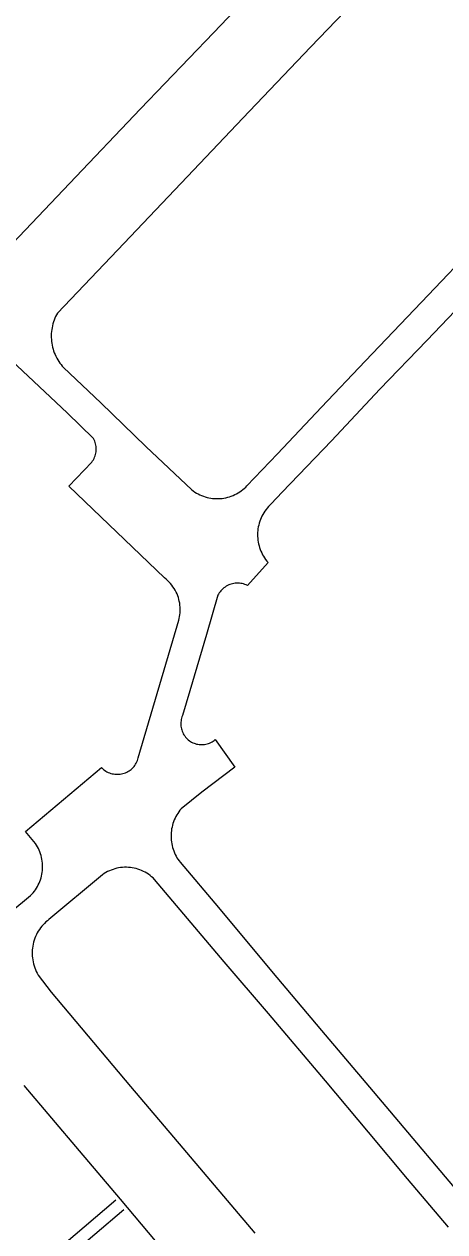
# Model space of a CAD drawing. Extents: x 3683613 to 3738215, y 469626 to 495384.
# Drawn here: x 3693268 to 3694281, y 482916 to 485823 of the extents above; entities that cross this region are included whole.
import ezdxf

# ---------------------------------------------------------------- set-up
doc = ezdxf.new("R2010")
doc.units = 0
doc.layers.add('V-ROAD-CNTR', color=7, linetype='Continuous')
doc.layers.add('V-RUNW-EDGE', color=7, linetype='Continuous')

msp = doc.modelspace()

# ---------------------------------------------------------------- linework, layer by layer
at = {"layer": 'V-ROAD-CNTR'}
for points in [[(3693488.6, 482991.9), (3693069.2, 482635)], [(3693508.1, 482969.1), (3693088.6, 482612.1)]]:
    msp.add_lwpolyline(points, dxfattribs=at)
at = {"layer": 'V-RUNW-EDGE'}
for points in [[(3693209.2, 485263.7), (3693377.2, 485439.9), (3693548.3, 485619.5), (3693723.4, 485802.3), (3693842.4, 485927.2), (3693991.4, 486083.2), (3694147.3, 486246.5), (3694207, 486309.4), (3694298.5, 486406), (3694442, 486556.8), (3694601.6, 486724), (3694752.7, 486880.6), (3694930.8, 487069.5), (3694954.6, 487096.4), (3695168.1, 487319.2), (3695456, 487622.3), (3695658.4, 487834.3), (3695928.2, 488117), (3696187.3, 488389.8)], [(3694101.8, 485918.5), (3693957.2, 485768), (3693794.6, 485597.2), (3693645.6, 485440.7), (3693492.4, 485278.9), (3693348.3, 485127.8), (3693346, 485123.6), (3693343.9, 485119.4), (3693341.9, 485115.1), (3693340.2, 485110.7), (3693338.6, 485106.2), (3693337.3, 485101.7), (3693336.1, 485097.1), (3693335.1, 485092.5), (3693334.4, 485087.9), (3693333.8, 485083.2), (3693333.4, 485078.5), (3693333.2, 485073.7), (3693333.2, 485069), (3693333.5, 485064.3), (3693333.9, 485059.6), (3693334.5, 485054.9), (3693335.3, 485050.3), (3693336.4, 485045.7), (3693337.6, 485041.1), (3693339, 485036.6), (3693340.6, 485032.1), (3693342.4, 485027.8), (3693344.4, 485023.5), (3693346.5, 485019.3), (3693348.8, 485015.2), (3693351.4, 485011.2), (3693354, 485007.3), (3693356.9, 485003.5), (3693359.9, 484999.8), (3693363, 484996.3), (3693452.7, 484911.6), (3693560.7, 484806.5), (3693671.5, 484702), (3693675.2, 484699.3), (3693678.9, 484696.7), (3693682.8, 484694.3), (3693686.8, 484692.1), (3693690.9, 484690.1), (3693695.1, 484688.3), (3693699.4, 484686.6), (3693703.8, 484685.2), (3693708.2, 484684), (3693712.6, 484682.9), (3693717.1, 484682.1), (3693721.6, 484681.5), (3693726.2, 484681.1), (3693730.8, 484680.9), (3693735.3, 484680.9), (3693739.9, 484681.2), (3693744.4, 484681.6), (3693749, 484682.3), (3693753.5, 484683.2), (3693757.9, 484684.2), (3693762.3, 484685.5), (3693766.6, 484687), (3693770.9, 484688.7), (3693775, 484690.5), (3693779.1, 484692.6), (3693783.1, 484694.9), (3693787, 484697.3), (3693790.7, 484699.9), (3693794.4, 484702.7), (3693797.8, 484705.6), (3693801.2, 484708.7), (3693804.4, 484712), (3693878.2, 484789), (3693983.8, 484901.3), (3694089.1, 485011.7), (3694224.1, 485153.5), (3694368.1, 485304.9)], [(3694338.8, 485168.3), (3694237.2, 485061.7), (3694124.4, 484944.1), (3694007.4, 484819.9), (3693889.3, 484696.1), (3693862.7, 484668.1), (3693859.4, 484665), (3693856.2, 484661.6), (3693853.1, 484658.2)], [(3693631.4, 484460.2), (3693628.8, 484464.4), (3693626.1, 484468.5), (3693623.1, 484472.5), (3693620.1, 484476.4), (3693616.8, 484480.2), (3693613.4, 484483.8), (3693609.9, 484487.3), (3693606.2, 484490.6), (3693375.3, 484710.7), (3693431, 484769.1), (3693432.9, 484771.8), (3693434.7, 484774.7), (3693436.2, 484777.6), (3693437.6, 484780.6), (3693438.8, 484783.7), (3693439.8, 484786.9), (3693440.5, 484790.1), (3693441.1, 484793.4), (3693441.4, 484796.7), (3693441.6, 484800), (3693441.5, 484803.4), (3693441.2, 484806.7), (3693440.7, 484810), (3693440, 484813.2), (3693439, 484816.4), (3693437.9, 484819.5), (3693436.6, 484822.6), (3693435.1, 484825.5), (3693371.8, 484887.5), (3693223.8, 485026.3)], [(3693853.1, 484658.2), (3693850.3, 484654.6), (3693847.6, 484650.9), (3693845, 484647), (3693842.7, 484643), (3693840.5, 484639), (3693838.5, 484634.8), (3693836.8, 484630.6), (3693835.2, 484626.3), (3693833.8, 484621.9), (3693832.6, 484617.4), (3693831.6, 484612.9), (3693830.8, 484608.4), (3693830.3, 484603.8), (3693829.9, 484599.2), (3693829.8, 484594.6), (3693829.8, 484590), (3693830.1, 484585.4), (3693830.6, 484580.8), (3693831.3, 484576.3), (3693832.2, 484571.8), (3693833.3, 484567.3), (3693834.6, 484562.9), (3693836.1, 484558.6), (3693837.9, 484554.3), (3693839.8, 484550.1), (3693841.9, 484546), (3693844.1, 484542), (3693846.6, 484538.1), (3693849.2, 484534.3), (3693852, 484530.7), (3693855, 484527.2), (3693805.3, 484471.8), (3693802.3, 484473.2), (3693799.2, 484474.4), (3693796, 484475.5), (3693792.8, 484476.3), (3693789.5, 484476.9), (3693786.2, 484477.3), (3693782.9, 484477.5), (3693779.6, 484477.5), (3693776.3, 484477.2), (3693773, 484476.8), (3693769.7, 484476.1), (3693766.5, 484475.3), (3693763.4, 484474.2), (3693760.3, 484473), (3693757.3, 484471.5), (3693754.4, 484469.9), (3693751.6, 484468.1), (3693749, 484466.1), (3693746.4, 484464), (3693744.1, 484461.7), (3693741.8, 484459.2), (3693739.7, 484456.6), (3693737.8, 484453.9), (3693736.1, 484451.1), (3693734.5, 484448.2), (3693706.7, 484354.1), (3693666.5, 484217.8), (3693649.1, 484158.5), (3693647.9, 484155.5), (3693646.9, 484152.4), (3693646.2, 484149.3), (3693645.6, 484146.1), (3693645.2, 484142.9), (3693645.1, 484139.7), (3693645.1, 484136.5), (3693645.3, 484133.3), (3693645.8, 484130.1), (3693646.5, 484127), (3693647.3, 484123.9), (3693648.4, 484120.9), (3693649.6, 484117.9), (3693651, 484115), (3693652.6, 484112.2), (3693654.4, 484109.6), (3693656.4, 484107), (3693658.5, 484104.6), (3693660.7, 484102.3), (3693663.1, 484100.2), (3693665.7, 484098.2), (3693668.3, 484096.4), (3693671.1, 484094.8), (3693674, 484093.3), (3693676.9, 484092.1), (3693679.9, 484091), (3693683, 484090.1), (3693686.2, 484089.4), (3693689.3, 484088.9), (3693692.5, 484088.7), (3693695.7, 484088.6), (3693698.9, 484088.7), (3693702.1, 484089), (3693705.3, 484089.6), (3693708.4, 484090.3), (3693711.5, 484091.3), (3693714.5, 484092.4), (3693717.4, 484093.7), (3693720.3, 484095.2), (3693723, 484096.9)], [(3693236.2, 483685.8), (3693283.6, 483725.4), (3693286.7, 483728.6), (3693289.7, 483732), (3693292.6, 483735.6), (3693295.2, 483739.2), (3693297.7, 483743), (3693300, 483746.9), (3693302.1, 483750.9), (3693304.1, 483755), (3693305.8, 483759.2), (3693307.3, 483763.5), (3693308.7, 483767.8), (3693309.8, 483772.2), (3693310.7, 483776.6), (3693311.4, 483781.1), (3693311.9, 483785.6), (3693312.1, 483790.1), (3693312.3, 483794.7), (3693312.2, 483799.2), (3693312, 483803.7), (3693311.5, 483808.3), (3693310.8, 483812.7), (3693309.9, 483817.2), (3693308.8, 483821.6), (3693307.5, 483825.9), (3693306, 483830.2), (3693304.3, 483834.4), (3693302.4, 483838.5), (3693300.3, 483842.6), (3693298, 483846.5), (3693295.6, 483850.3), (3693271.7, 483879.6), (3693454.4, 484033.4), (3693456.7, 484031), (3693459.2, 484028.8), (3693461.8, 484026.8), (3693464.5, 484024.9), (3693467.4, 484023.3), (3693470.3, 484021.8), (3693473.4, 484020.6), (3693476.5, 484019.5), (3693479.7, 484018.7), (3693483, 484018.1), (3693486.3, 484017.7), (3693489.5, 484017.4), (3693492.7, 484017.3), (3693496, 484017.3), (3693499.2, 484017.6), (3693502.5, 484018.1), (3693505.6, 484018.8), (3693508.8, 484019.7), (3693511.8, 484020.8), (3693514.8, 484022.2), (3693517.7, 484023.6), (3693520.5, 484025.3), (3693523.2, 484027.2), (3693525.7, 484029.2), (3693528.1, 484031.4), (3693530.4, 484033.7), (3693532.5, 484036.2), (3693534.5, 484038.8), (3693536.2, 484041.5), (3693537.8, 484044.4), (3693539.2, 484047.3), (3693540.5, 484050.3), (3693541.5, 484053.4), (3693542.3, 484056.6), (3693640, 484388), (3693641.2, 484392.4), (3693642.1, 484397), (3693642.8, 484401.5), (3693643.3, 484406.1), (3693643.5, 484410.8), (3693643.6, 484415.4), (3693643.4, 484420), (3693643, 484424.6), (3693642.4, 484429.2), (3693641.5, 484433.8), (3693640.5, 484438.3), (3693639.2, 484442.7), (3693637.7, 484447.1), (3693636, 484451.4), (3693633.8, 484455.8), (3693631.4, 484460.2)], [(3693723, 484096.9), (3693725.6, 484098.8), (3693728.1, 484100.8), (3693775.3, 484034.2), (3693696, 483974.5), (3693646, 483933.9), (3693643.1, 483930.5), (3693640.4, 483926.9), (3693637.9, 483923.2), (3693635.5, 483919.4), (3693633.3, 483915.4), (3693631.3, 483911.4), (3693629.4, 483907.3), (3693627.7, 483903.1), (3693626.3, 483898.9), (3693625, 483894.6), (3693623.9, 483890.2), (3693623, 483885.8), (3693622.3, 483881.3), (3693621.8, 483876.9), (3693621.6, 483872.4), (3693621.5, 483867.9), (3693621.6, 483863.4), (3693621.9, 483858.9), (3693622.4, 483854.4), (3693623.1, 483850), (3693624.1, 483845.6), (3693625.2, 483841.2), (3693626.5, 483836.9), (3693628, 483832.6), (3693629.7, 483828.5), (3693631.5, 483824.4), (3693633.6, 483820.4), (3693635.8, 483816.5), (3693638.2, 483812.7), (3693640.8, 483809), (3693643.5, 483805.4), (3693735.9, 483696.5), (3693863.4, 483543.4), (3693984.1, 483400.2), (3694099, 483264), (3694168.7, 483181.7), (3694302.8, 483022.5)], [(3694289.4, 482926.6), (3694190.3, 483043.4), (3694096.6, 483155.5), (3693993.1, 483279.2), (3693856, 483441), (3693749.6, 483565.6), (3693581.9, 483764.2), (3693578.3, 483767.7), (3693574.8, 483770.8), (3693571.1, 483773.8), (3693567.3, 483776.5), (3693563.4, 483779.1), (3693559.3, 483781.4), (3693555.1, 483783.6), (3693550.8, 483785.6), (3693546.5, 483787.3), (3693542, 483788.8), (3693537.5, 483790.2), (3693532.9, 483791.3), (3693528.3, 483792.1), (3693523.7, 483792.8), (3693519, 483793.2), (3693514.3, 483793.4), (3693509.6, 483793.3), (3693504.9, 483793.1), (3693500.2, 483792.6), (3693495.5, 483791.9), (3693490.9, 483790.9), (3693486.4, 483789.7), (3693481.9, 483788.3), (3693477.5, 483786.7), (3693473.1, 483784.9), (3693468.9, 483782.9), (3693464.8, 483780.6), (3693460.7, 483778.2), (3693456.6, 483775.4), (3693327.5, 483667.4)], [(3693327.5, 483667.4), (3693324.1, 483664.8), (3693320.5, 483661.7), (3693316.9, 483658.4), (3693313.6, 483655), (3693310.4, 483651.4), (3693307.4, 483647.6), (3693304.6, 483643.7), (3693302, 483639.6), (3693299.6, 483635.5), (3693297.4, 483631.2), (3693295.4, 483626.8), (3693293.7, 483622.4), (3693292.1, 483617.8), (3693290.8, 483613.2), (3693289.6, 483608.5), (3693288.7, 483603.8), (3693288, 483599), (3693287.5, 483594.3), (3693287.3, 483589.5), (3693287.3, 483584.7), (3693287.5, 483579.8), (3693287.9, 483575.1), (3693288.6, 483570.3), (3693289.4, 483565.6), (3693290.5, 483560.9), (3693291.9, 483556.3), (3693293.4, 483551.7), (3693295.1, 483547.2), (3693297.1, 483542.8), (3693299.2, 483538.5), (3693301.8, 483533.9), (3693332.7, 483493), (3693524.4, 483265.9), (3693650.3, 483117.2), (3693823.4, 482912.4)], [(3694984.3, 481234), (3694828.8, 481417.3), (3694680.1, 481593.4), (3694531.9, 481769.1), (3694385.9, 481943.2), (3694250.2, 482103.2), (3694105.8, 482275.3), (3693958.3, 482449), (3693798.6, 482639.9), (3693668.7, 482793.5), (3693500.2, 482994.1), (3693401.1, 483110.4), (3693268.1, 483268)]]:
    msp.add_lwpolyline(points, dxfattribs=at)

doc.saveas('drawing.dxf')
